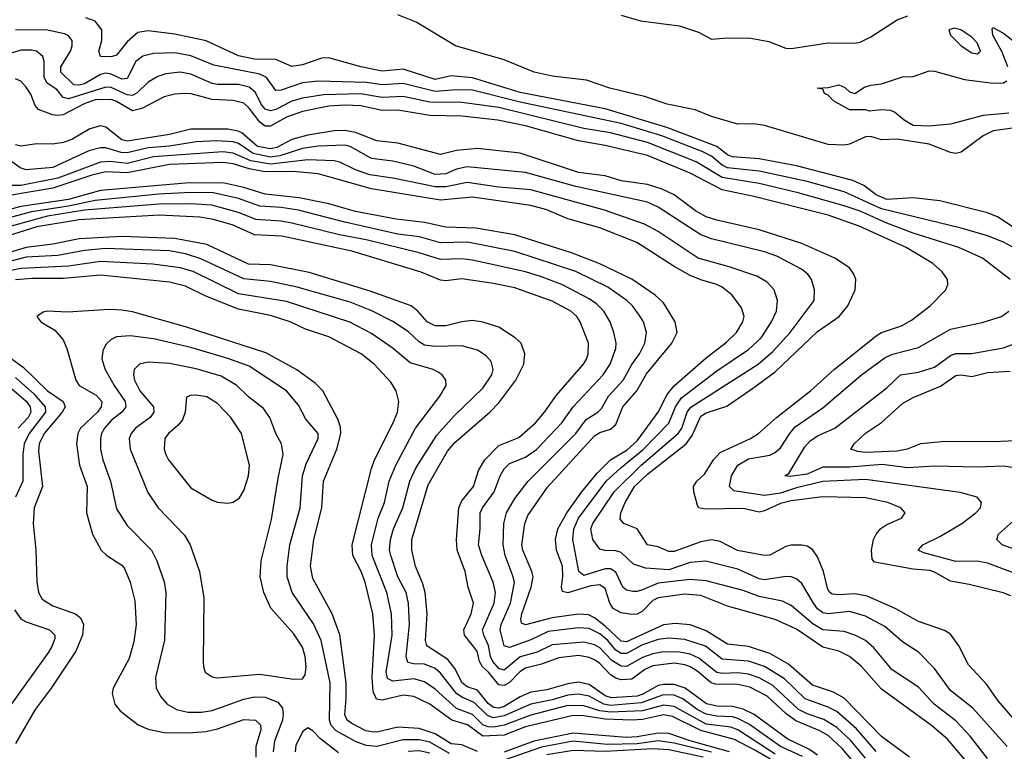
# Model space of a CAD drawing. Header units: inches. Extents: x 1305375 to 1407406, y 744550 to 841633.
# Tile 392 of 509: x 1374226 to 1377933, y 816072 to 818828. Entities that reach past the tile are written whole.
import ezdxf

# ---------------------------------------------------------------- set-up
doc = ezdxf.new("R2010")
doc.units = ezdxf.units.IN
doc.header["$MEASUREMENT"] = 0
doc.layers.add('B3871', color=7, linetype='Continuous')

msp = doc.modelspace()

# ---------------------------------------------------------------- linework, layer by layer
at = {"layer": 'B3871', "color": 5}
for points, elevation in [([(1378049.7, 817989.7), (1377910, 818084.4), (1377870, 818100.7), (1377690, 818146.1), (1377590, 818156.7), (1377490, 818151.2), (1377450, 818167.8), (1377403.8, 818203.8), (1377362.9, 818222.9), (1377150, 818278), (1377010, 818304), (1376910, 818311.1), (1376890, 818318.9), (1376849.9, 818350), (1376662.6, 818422.6), (1376430, 818492.3), (1376110, 818553.7), (1375930, 818608.6), (1375850, 818616.2), (1375790, 818602.5), (1375670, 818642.3), (1375590, 818633.8), (1375509.6, 818650), (1375390, 818684.4), (1375363.3, 818683.3), (1375290, 818657.7), (1375250, 818652), (1375190, 818678.7), (1375110, 818679.8), (1375050, 818692.1), (1374927.8, 818747.8), (1374810, 818773), (1374710, 818785.5), (1374670, 818779.5), (1374630, 818745), (1374590, 818694.5), (1374570, 818687.8), (1374529.9, 818689.9), (1374524.1, 818710), (1374535.4, 818750), (1374534.7, 818790), (1374510, 818823), (1374475.4, 818835.4)], 1120), ([(1378010, 818425.7), (1377891.1, 818408.9), (1377852.6, 818390), (1377770, 818329.2), (1377750, 818324.4), (1377730, 818327.7), (1377650, 818359.4), (1377530, 818377.5), (1377470, 818375.9), (1377430, 818388.5), (1377410, 818386.9), (1377350, 818359.4), (1377330, 818355.2), (1377270, 818358.1), (1377030, 818429.9), (1376990, 818435.7), (1376930, 818434.6), (1376830, 818463.7), (1376768.7, 818488.7), (1376663.1, 818510), (1376578.6, 818538.6), (1376448, 818570), (1376359.8, 818599.8), (1376230, 818615.4), (1376162.8, 818630), (1376050, 818676.6), (1375866.6, 818730), (1375718.1, 818818.1), (1375650, 818846.6)], 1080), ([(1376490, 818845.2), (1376563.3, 818823.3), (1376710, 818804.5), (1376781, 818781), (1376830, 818755.1), (1376890, 818759.6), (1376978.5, 818758.5), (1377046.3, 818746.3), (1377110, 818720.9), (1377130, 818719), (1377270, 818741), (1377370, 818739.8), (1377390, 818743.6), (1377430, 818763), (1377530, 818826.9), (1377570, 818842.3)], 1080), ([(1377946.2, 818650), (1377925.2, 818705.2), (1377889.3, 818770), (1377886.6, 818793.4), (1377890, 818798.8), (1377930, 818777.4), (1378045.9, 818685.9)], 1060), ([(1377967.1, 817970), (1377930, 817990.7), (1377870, 818013.5), (1377770, 818042.5), (1377470, 818115.3), (1377330, 818179.4), (1377190, 818218.3), (1377010, 818257.2), (1376890, 818270.4), (1376870, 818280.5), (1376830, 818313.9), (1376797.3, 818330), (1376643.8, 818390), (1376490, 818436.6), (1376110, 818517.4), (1375930, 818562.4), (1375870, 818563.8), (1375790, 818557.5), (1375670, 818587.5), (1375590, 818582.4), (1375530, 818592.1), (1375350, 818596.9), (1375290, 818589.9), (1375210, 818562.1), (1375190, 818561.8), (1375155.3, 818610), (1375130, 818622.5), (1374957.3, 818657.3), (1374870, 818691.9), (1374810, 818702.9), (1374730, 818700.7), (1374689, 818691), (1374663.6, 818670), (1374630, 818606.5), (1374610, 818604), (1374570, 818622.3), (1374550, 818626.4), (1374530, 818621.7), (1374470, 818586.4), (1374450, 818581.1), (1374430, 818582.8), (1374380.8, 818630), (1374380.5, 818650), (1374416.6, 818710), (1374423.6, 818730), (1374423.7, 818750), (1374408.4, 818768.4), (1374394.9, 818774.9), (1374330, 818789.2), (1374210, 818789.9)], 1140), ([(1377955.1, 817850), (1377850.3, 817930.3), (1377761.5, 817970), (1377590, 818024.1), (1377490, 818061.8), (1377390, 818107.2), (1377330, 818127.5), (1377156.1, 818176.1), (1377010, 818211.1), (1376870, 818234.1), (1376773.1, 818293.1), (1376590, 818365.1), (1376450, 818401.6), (1376350, 818417.9), (1376030, 818497.3), (1375890, 818515.8), (1375770, 818517.1), (1375670, 818538.8), (1375590, 818534.6), (1375509.1, 818549.1), (1375370, 818545), (1375290, 818532.9), (1375250, 818520.8), (1375190, 818489.9), (1375170, 818484.6), (1375150, 818491.5), (1375135.2, 818510), (1375113.2, 818553.2), (1375090, 818573.4), (1375050, 818584.4), (1374970, 818583.5), (1374950, 818587.1), (1374870, 818623.4), (1374830, 818629.9), (1374776.1, 818623.9), (1374746, 818614), (1374710, 818592.9), (1374667.9, 818552.1), (1374650, 818542.6), (1374630, 818544.5), (1374570, 818572.3), (1374550, 818574), (1374409.9, 818529.9), (1374390, 818534.7), (1374365.1, 818565.1), (1374328.9, 818588.9), (1374318.1, 818610), (1374318.2, 818670), (1374313.3, 818690), (1374289.5, 818709.5), (1374270, 818713.8), (1374230, 818712.8), (1374150, 818688.7)], 1160), ([(1377950, 818476.2), (1377853.1, 818466.9), (1377730, 818434.5), (1377650, 818426.4), (1377590, 818429), (1377555.8, 818450), (1377519.9, 818479.9), (1377505.7, 818485.7), (1377470, 818488.2), (1377424.1, 818484.1), (1377411.1, 818488.9), (1377350, 818489), (1377290, 818522.7), (1377270, 818543.7), (1377255.3, 818550), (1377250, 818566), (1377228, 818570), (1377270, 818573), (1377310, 818583.1), (1377332.9, 818572.9), (1377350, 818556.3), (1377370, 818550.5), (1377406.3, 818573.7), (1377430, 818582), (1377470, 818586.7), (1377550, 818613.4), (1377590, 818614), (1377650, 818635.3), (1377670, 818634.6), (1377783.4, 818603.4), (1377890, 818588.7), (1377929.9, 818590.1), (1377941.7, 818598.3)], 1060), ([(1377957.5, 816657.5), (1377928.8, 816668.8), (1377801, 816701), (1377730, 816713.7), (1377670, 816747.7), (1377652.8, 816752.8), (1377590, 816758.1), (1377444.3, 816784.3), (1377435.8, 816795.9), (1377432.3, 816830), (1377440.4, 816870), (1377450.5, 816890), (1377468.5, 816911.5), (1377490, 816926.4), (1377545.6, 816950), (1377559.7, 816970), (1377543, 816990), (1377494.7, 817010), (1377410, 817027.5), (1377250, 817030.8), (1377130, 817016.4), (1377090, 817005.4), (1377030, 816977.8), (1377010, 816973), (1376950, 816987.1), (1376804.7, 816984.7), (1376783.1, 816990), (1376777.8, 816997.8), (1376764, 817050), (1376763.1, 817070), (1376775.5, 817090), (1376804.2, 817115.8), (1376838, 817170), (1376862.7, 817197.3), (1376977, 817250), (1377007.7, 817270), (1377075.6, 817330), (1377202.8, 817430), (1377291.7, 817510), (1377450, 817636.9), (1377470, 817649.6), (1377545.1, 817674.9), (1377583.3, 817696.7), (1377653.8, 817750), (1377712.9, 817810), (1377720.3, 817830), (1377718.4, 817850), (1377698.5, 817878.5), (1377664.1, 817910), (1377563.2, 817970), (1377386.6, 818050), (1377270, 818092.4), (1376990, 818162.3), (1376870, 818187.2), (1376750, 818250.5), (1376590, 818316.3), (1376430, 818353.7), (1376330, 818371.5), (1376130, 818428.4), (1376025.4, 818450), (1375890, 818464.8), (1375770, 818467.3), (1375650, 818487), (1375590, 818485.9), (1375510, 818504), (1375450, 818505.8), (1375390, 818502.5), (1375290, 818482.6), (1375230, 818460.5), (1375170, 818427.5), (1375150, 818427.1), (1375130, 818442.1), (1375090, 818494.9), (1375070, 818513.1), (1375030, 818523.6), (1374950, 818526.9), (1374871.6, 818548.4), (1374850, 818550.3), (1374810, 818547.6), (1374770, 818537.9), (1374686.2, 818493.8), (1374650, 818485.1), (1374590, 818520.4), (1374570, 818527.2), (1374510, 818526), (1374468.9, 818511.1), (1374390, 818469.7), (1374367.7, 818467.7), (1374348.7, 818470), (1374296.3, 818490), (1374284.4, 818504.4), (1374267.3, 818547.3), (1374250, 818574.2), (1374230, 818596.5), (1374210, 818605.9)], 1180), ([(1377989.9, 816170), (1377910, 816262.5), (1377865.4, 816325.4), (1377797.7, 816397.7), (1377762, 816470), (1377730, 816513), (1377708, 816528), (1377610, 816561.2), (1377521.5, 816610), (1377416.4, 816656.4), (1377370, 816665.7), (1377310, 816661.5), (1377284.8, 816664.8), (1377273.4, 816673.4), (1377266.6, 816686.6), (1377252.6, 816750), (1377230, 816805.1), (1377210, 816832.5), (1377190, 816844.5), (1377170, 816849.1), (1377130, 816848.5), (1377110, 816843.4), (1377050, 816811.1), (1377030, 816809.9), (1376928.6, 816828.6), (1376862.4, 816862.4), (1376830, 816869.2), (1376790, 816861.7), (1376690, 816825.1), (1376670, 816824.5), (1376630, 816842.6), (1376590, 816849.9), (1376550.6, 816910.6), (1376500.5, 816930), (1376487, 816947), (1376488.9, 816970), (1376504.9, 817010), (1376540.6, 817070), (1376590, 817115.7), (1376734.8, 817230), (1376757.9, 817262.1), (1376790, 817334.1), (1376810, 817347.1), (1376887.6, 817372.4), (1376990, 817442.2), (1377070, 817501.3), (1377230, 817653.5), (1377311.6, 817710), (1377343.8, 817750), (1377371.4, 817810), (1377373.8, 817850), (1377366.6, 817870), (1377350, 817892.8), (1377294.6, 817930), (1377170, 817985.3), (1377010, 818036.5), (1376850, 818072.4), (1376810, 818085.4), (1376770, 818108.7), (1376690, 818168.8), (1376644.8, 818190), (1376590, 818206.9), (1376490, 818221.4), (1376430, 818239.6), (1376330, 818252.8), (1376110, 818325.4), (1375950, 818342.6), (1375870, 818335.5), (1375810, 818319.9), (1375650, 818362.8), (1375570, 818371.2), (1375490, 818403.7), (1375450, 818410.7), (1375410, 818409.4), (1375310, 818392.8), (1375250, 818376.7), (1375193.3, 818346.7), (1375170, 818341.5), (1375121.4, 818350), (1375061.6, 818401.6), (1375048.5, 818408.5), (1375010, 818415.1), (1374870, 818416.3), (1374790, 818396.2), (1374630, 818370.7), (1374610, 818375.6), (1374550, 818422.8), (1374530, 818428.6), (1374490, 818416.6), (1374422.6, 818377.4), (1374390, 818365.9), (1374350, 818358.7), (1374290, 818360.1), (1374230, 818352.1), (1374210, 818356.7)], 1220), ([(1377943.6, 816090), (1377814.8, 816234.8), (1377730, 816301.2), (1377670, 816384), (1377610, 816445.8), (1377550, 816484.1), (1377482.8, 816542.8), (1377410, 816581.2), (1377350, 816598.8), (1377270, 816590.3), (1377250, 816594.4), (1377230, 816609.1), (1377214.3, 816630), (1377170, 816704.7), (1377150, 816722), (1377130, 816729.9), (1377110, 816731.3), (1377030, 816717.9), (1377010, 816721.6), (1376930, 816757.8), (1376808.7, 816788.7), (1376750, 816783.6), (1376670, 816755.9), (1376582.1, 816762.1), (1376536.7, 816776.7), (1376490, 816820.9), (1376470, 816827.4), (1376428.2, 816828.2), (1376410, 816833.4), (1376383.8, 816870), (1376376, 816910), (1376384.1, 816930), (1376463.7, 817050), (1376565.9, 817150), (1376705.4, 817270), (1376718.9, 817290), (1376739, 817350), (1376752, 817368), (1377005.6, 817530), (1377061.7, 817578.3), (1377127, 817650), (1377216.8, 817770), (1377218.1, 817810), (1377206.3, 817850), (1377193, 817870), (1377168.7, 817888.7), (1377076.8, 817936.8), (1377030, 817953.1), (1376830, 818002.9), (1376790, 818018), (1376630, 818121.8), (1376590, 818141.3), (1376319.6, 818199.6), (1376130, 818251.9), (1375910, 818273.4), (1375870, 818265.2), (1375830, 818247.1), (1375790, 818244.6), (1375710, 818276), (1375630, 818294.9), (1375550, 818304.9), (1375470.5, 818350), (1375450, 818355.8), (1375350, 818351.2), (1375290, 818343.2), (1375204.8, 818315.2), (1375170, 818310.6), (1375104.5, 818324.5), (1375050, 818361.4), (1375030, 818368.2), (1374968.3, 818371.7), (1374890, 818368.1), (1374790, 818351.6), (1374710, 818345.5), (1374630, 818326), (1374607.8, 818327.8), (1374550, 818344.9), (1374530, 818345.8), (1374486.2, 818333.8), (1374350, 818271.9), (1374250, 818263), (1374228, 818270), (1374150, 818325.8)], 1240), ([(1377870, 816045.2), (1377804.8, 816130), (1377750, 816187.3), (1377668.8, 816250), (1377610, 816313.8), (1377510, 816379.3), (1377441.8, 816461.8), (1377410, 816489.4), (1377370, 816509.9), (1377330, 816523.4), (1377250, 816529.9), (1377212, 816552), (1377130, 816621.9), (1377098.1, 816638.1), (1377010, 816655.5), (1376950, 816677.7), (1376810, 816714.3), (1376750, 816719.1), (1376630, 816706.1), (1376570, 816680.5), (1376550, 816673.9), (1376534.7, 816674.7), (1376510, 816679.1), (1376496.3, 816690), (1376470, 816747), (1376450, 816759.1), (1376430, 816759.3), (1376350, 816734.7), (1376331.5, 816750), (1376308.9, 816870), (1376312, 816910), (1376329.4, 816950), (1376433.9, 817090), (1376490, 817141.8), (1376572.3, 817207.7), (1376670, 817308.4), (1376694.7, 817370), (1376716.8, 817403.2), (1376850, 817505.8), (1376970, 817585.9), (1377016.9, 817630), (1377055.9, 817690), (1377074.5, 817730), (1377078.3, 817770), (1377065.7, 817810), (1377039.9, 817839.9), (1377001.6, 817861.6), (1376897.4, 817897.4), (1376780.7, 817930), (1376629.9, 818030), (1376577.8, 818057.8), (1376427.4, 818110), (1376150, 818186.7), (1376030, 818197.1), (1375910, 818214.7), (1375830, 818198.2), (1375790, 818198.7), (1375630, 818231.2), (1375543.7, 818243.7), (1375490, 818261.9), (1375431.5, 818291.5), (1375410, 818296.2), (1375310, 818299.6), (1375170, 818283.6), (1375096, 818296), (1375030, 818325.3), (1374990, 818330.4), (1374730, 818310.9), (1374630, 818287), (1374566.7, 818293.3), (1374530, 818291.2), (1374370, 818231.4), (1374230, 818204), (1374183.6, 818203.6)], 1260), ([(1377809.9, 816010), (1377718.3, 816118.3), (1377658.1, 816170), (1377470, 816306.5), (1377393.3, 816393.3), (1377350, 816428.9), (1377310, 816449.5), (1377250, 816464.7), (1377150, 816532.3), (1377070, 816568.5), (1376890, 816618.6), (1376790, 816659.5), (1376730, 816663.7), (1376630, 816650.8), (1376610, 816640.9), (1376570, 816600.3), (1376550, 816588.4), (1376530, 816587.4), (1376490, 816593.7), (1376460.3, 816610), (1376447.4, 816630), (1376430, 816685.9), (1376410, 816699.6), (1376376.1, 816696.1), (1376290, 816669), (1376270, 816674.5), (1376265.7, 816690), (1376270.8, 816730.8), (1376269.4, 816769.4), (1376247.4, 816830), (1376242.6, 816870), (1376251.5, 816910), (1376285.7, 816970), (1376342.2, 817050), (1376399.6, 817120.4), (1376450, 817170.4), (1376512.7, 817207.3), (1376550, 817241.6), (1376629.3, 817350), (1376663.5, 817416.5), (1376690, 817449.3), (1376810, 817554.8), (1376887.2, 817612.8), (1376924.5, 817650), (1376948.7, 817690), (1376953.7, 817710), (1376943.3, 817743.3), (1376908.3, 817790), (1376870, 817820.4), (1376850, 817831.2), (1376790, 817847.7), (1376750, 817864.2), (1376690, 817897.9), (1376549.2, 817989.2), (1376410, 818044.3), (1376290, 818077.5), (1376210, 818111.5), (1376150, 818128.4), (1375930, 818159.7), (1375810, 818148.3), (1375550, 818190.7), (1375350, 818247.2), (1375255.8, 818255.8), (1375150, 818255.4), (1375090, 818265.7), (1375030, 818285.3), (1374990, 818290.4), (1374790, 818282.2), (1374630, 818251.2), (1374550, 818255.1), (1374497.4, 818242.6), (1374350, 818192.9), (1374089.7, 818149.7)], 1280), ([(1377575.4, 816050), (1377470, 816127.5), (1377330, 816272.6), (1377290, 816295.1), (1377210, 816322), (1377120.6, 816400.6), (1377050, 816441), (1376970, 816467.6), (1376890, 816475.6), (1376810, 816526.6), (1376750, 816548.4), (1376693.2, 816553.2), (1376650, 816548.2), (1376510, 816484.3), (1376490, 816487.5), (1376430, 816543.1), (1376390, 816575.2), (1376366.7, 816586.7), (1376330, 816588.4), (1376230, 816574.5), (1376130, 816548.4), (1376115.6, 816555.6), (1376111.9, 816570), (1376115.8, 816590), (1376151.4, 816690), (1376158.4, 816730), (1376154.5, 816750), (1376119.8, 816830), (1376116.7, 816850), (1376127, 816930), (1376139.1, 816960.9), (1376212.3, 817067.7), (1376390, 817260.1), (1376410, 817273.3), (1376450, 817285.3), (1376470, 817303.3), (1376496.5, 817370), (1376549.2, 817430), (1376585.4, 817494.6), (1376681.3, 817610), (1376701.3, 817650), (1376694.2, 817690), (1376650, 817761.6), (1376618.6, 817790), (1376530, 817850.3), (1376410, 817908.2), (1376303.7, 817950), (1376090, 818017.1), (1375943.3, 818043.3), (1375830, 818046.1), (1375750, 818064.3), (1375643.7, 818076.3), (1375490, 818106), (1375390, 818134.9), (1375277.6, 818157.6), (1375150, 818171.4), (1375070, 818196.3), (1374990, 818214.1), (1374850, 818212.1), (1374530, 818184.7), (1374410, 818150.7), (1374230, 818124.5), (1374030, 818070.7)], 1320), ([(1377450, 816072.2), (1377376.6, 816156.6), (1377301.8, 816221.8), (1377270, 816239.2), (1377183.1, 816270), (1377105.7, 816345.7), (1377030, 816392.2), (1376970, 816412.3), (1376870, 816419.6), (1376807.8, 816467.8), (1376730, 816493.3), (1376670, 816498.3), (1376630, 816492.9), (1376570, 816472.8), (1376510, 816440.8), (1376490, 816440.6), (1376470, 816452.9), (1376440.5, 816490), (1376410, 816515.1), (1376370, 816534.5), (1376330, 816537.1), (1376215.8, 816524.2), (1376150, 816492.6), (1376070, 816463.5), (1376049.7, 816469.7), (1376034.5, 816530), (1376038.4, 816550), (1376073.1, 816630), (1376088.4, 816708.4), (1376084.2, 816730), (1376053.8, 816810), (1376045.6, 816850), (1376049, 816930), (1376058.2, 816970), (1376090, 817024.4), (1376139.9, 817090), (1376319.7, 817270), (1376358.4, 817321.6), (1376402.7, 817350), (1376416.3, 817363.7), (1376442.8, 817410), (1376497.5, 817470), (1376530.7, 817529.3), (1376559.7, 817570), (1376579.6, 817610), (1376586.2, 817650), (1376574.2, 817690), (1376561.7, 817710), (1376532.5, 817750), (1376511.2, 817770), (1376440.4, 817820.4), (1376319.3, 817879.3), (1376090, 817954.8), (1375912, 817990), (1375810, 817987.9), (1375730.4, 818010.4), (1375650, 818020.8), (1375450, 818065.1), (1375276, 818110), (1375210, 818120.2), (1375130, 818125.8), (1375050, 818154), (1374955.3, 818175.3), (1374870, 818177), (1374750, 818170.6), (1374510, 818147.4), (1374410, 818125.9), (1374270, 818104.1), (1374053.2, 818046.8)], 1340), ([(1377410, 816046.4), (1377354, 816114), (1377302.4, 816162.4), (1377252.7, 816192.7), (1377190, 816214), (1377157.7, 816230), (1377060.8, 816320.8), (1377010, 816348.7), (1376970, 816362.8), (1376930, 816368.3), (1376870, 816365.2), (1376850, 816369.2), (1376783.1, 816423.1), (1376750, 816438), (1376710, 816446), (1376650, 816446.5), (1376610, 816439.3), (1376570, 816426.2), (1376510, 816392.2), (1376490, 816392.7), (1376454.7, 816414.7), (1376410, 816461.5), (1376390, 816473.3), (1376350, 816484), (1376230, 816473.8), (1376174, 816446), (1376110, 816428.3), (1376050, 816377.9), (1376030, 816383.9), (1376007.3, 816410), (1375998.9, 816430), (1375991.3, 816471.3), (1375973, 816510), (1375968.8, 816530), (1376011.8, 816630), (1376016.7, 816670), (1376008.5, 816710), (1375965.4, 816810), (1375953.5, 816850), (1375959.7, 816910), (1375959.7, 816970), (1375968.4, 816990), (1376012.1, 817050), (1376034.3, 817110), (1376050, 817135.9), (1376070, 817156.1), (1376130, 817179.9), (1376171.1, 817208.9), (1376266.7, 817310), (1376309.7, 817370.3), (1376422.9, 817490), (1376449, 817530), (1376470.4, 817590), (1376471, 817610), (1376463, 817650), (1376448.7, 817690), (1376424.4, 817730), (1376397.4, 817757.4), (1376370, 817776.6), (1376268.8, 817828.8), (1376190, 817860.1), (1376130, 817878.3), (1375930, 817922.5), (1375890, 817926.7), (1375810, 817924.6), (1375730, 817949.3), (1375530, 817999.3), (1375430, 818018.1), (1375250, 818061.6), (1375210, 818069.1), (1375115.1, 818075.1), (1375050, 818101.8), (1374949.3, 818129.3), (1374870, 818134.1), (1374750, 818133.1), (1374470.3, 818110.3), (1374330, 818088.5), (1374096.5, 818023.5)], 1360), ([(1377377.8, 816017.8), (1377322.7, 816082.7), (1377270, 816131.9), (1377238.5, 816150), (1377147.6, 816187.6), (1377110, 816214.6), (1377040.4, 816280.5), (1376974.2, 816314.2), (1376930, 816323.6), (1376844.8, 816324.8), (1376829.6, 816330), (1376775.4, 816375.4), (1376750.4, 816390.4), (1376730, 816398.6), (1376690, 816404.5), (1376610, 816394.3), (1376579.2, 816380.8), (1376530, 816344.1), (1376490, 816342), (1376470, 816347.4), (1376450, 816359.8), (1376410, 816402.6), (1376390, 816417.3), (1376370, 816426.2), (1376330, 816432.8), (1376255.2, 816424.8), (1376190, 816400.2), (1376130, 816385.7), (1376108.2, 816371.8), (1376070, 816331.3), (1376050, 816320.3), (1376030, 816322.3), (1375991, 816371), (1375967.6, 816390), (1375957.2, 816410), (1375948.6, 816450), (1375901, 816510), (1375898, 816530), (1375925.5, 816590), (1375933.9, 816630), (1375913.7, 816690), (1375902.6, 816750), (1375872.3, 816830), (1375870.3, 816870), (1375879.1, 816990), (1375890, 817015.7), (1375933.8, 817070), (1375953.2, 817130), (1375976.7, 817170), (1376030, 817224.5), (1376105.6, 817254.4), (1376167.7, 817310), (1376202.2, 817350), (1376246.5, 817413.5), (1376348.7, 817530), (1376360.2, 817550), (1376366.5, 817570), (1376367, 817610), (1376336.5, 817690), (1376323, 817710), (1376300.9, 817730), (1376230, 817768.2), (1376090, 817817.9), (1376010, 817834.7), (1375890, 817851.9), (1375830, 817845), (1375810, 817847.2), (1375737.5, 817877.5), (1375476.7, 817956.7), (1375212.2, 818012.2), (1375110, 818018.2), (1375030, 818054.7), (1374955.4, 818075.4), (1374903.7, 818083.7), (1374751.5, 818091.5), (1374450, 818074.6), (1374290, 818047.4), (1374110, 817991.4)], 1380), ([(1377230, 816058.4), (1377198.9, 816078.9), (1377117.8, 816117.8), (1376990.4, 816210.4), (1376950, 816230.6), (1376910, 816241.3), (1376850, 816242.5), (1376811.4, 816251.4), (1376730.7, 816310.7), (1376690, 816323.6), (1376650, 816324.3), (1376630, 816320), (1376572.3, 816287.7), (1376550, 816280.4), (1376453.8, 816273.8), (1376430, 816281.6), (1376370, 816324.5), (1376330, 816332.6), (1376290, 816326.9), (1376210, 816304.2), (1376150, 816294.8), (1376110, 816277), (1376050, 816241.1), (1376030, 816234.7), (1376010, 816237.5), (1375990, 816252.7), (1375950, 816302.1), (1375910, 816315.6), (1375892.2, 816330), (1375864.3, 816384.3), (1375837.7, 816417.7), (1375759.1, 816470), (1375753.8, 816490), (1375759.6, 816590), (1375752.4, 816670), (1375743.7, 816703.7), (1375716, 816770), (1375702, 816830), (1375701.7, 816870), (1375763.4, 817076.6), (1375836.7, 817203.3), (1375863.9, 817236.1), (1375995.4, 817350), (1376030, 817385.1), (1376093.9, 817470), (1376124, 817530), (1376128.2, 817570), (1376113.8, 817610), (1376091.8, 817630), (1376029.5, 817669.5), (1375970, 817688.4), (1375930, 817694.4), (1375890, 817690.3), (1375830, 817674.7), (1375790, 817674.9), (1375760.5, 817690), (1375725.2, 817730), (1375699.5, 817750), (1375545.9, 817805.9), (1375316.2, 817876.2), (1375170, 817904.5), (1375086.9, 817906.9), (1374930, 817981.1), (1374810, 818004), (1374610, 818010.8), (1374450, 818002.9), (1374350, 817982), (1374250, 817970.4), (1374110, 817928.7)], 1420), ([(1377172.5, 816052.5), (1377090, 816090), (1376973.5, 816173.5), (1376930, 816196.2), (1376910, 816202), (1376850, 816204.2), (1376810, 816211.9), (1376776, 816230), (1376722.6, 816270), (1376690, 816283.6), (1376650, 816285.1), (1376565.6, 816254.4), (1376450, 816245.2), (1376425.5, 816250), (1376370, 816279.6), (1376330, 816287.3), (1376290, 816283.3), (1376230, 816265.8), (1376150, 816250.2), (1376050, 816205.4), (1376010, 816198.5), (1375987, 816207), (1375936.5, 816256.5), (1375890, 816275.8), (1375870.4, 816290.4), (1375810, 816366.6), (1375790, 816384.1), (1375750, 816400.4), (1375710, 816401.4), (1375687.2, 816407.2), (1375680.5, 816430), (1375693.7, 816550), (1375689, 816629), (1375680.5, 816670), (1375649.6, 816730), (1375623.5, 816810), (1375618.5, 816830), (1375621.5, 816870), (1375633.3, 816910), (1375668.8, 816990), (1375694.7, 817090), (1375718.1, 817141.9), (1375796.4, 817263.6), (1375862.9, 817337.1), (1375970, 817440.5), (1376003.2, 817490), (1376008.3, 817510), (1376000.6, 817540.6), (1375981.9, 817561.9), (1375950, 817582.7), (1375890, 817599.4), (1375790, 817597), (1375750, 817602.4), (1375730, 817614.9), (1375690, 817652.1), (1375631.2, 817691.2), (1375551.5, 817731.5), (1375470, 817763.9), (1375270, 817820.9), (1375170, 817841.9), (1375070, 817851.4), (1374907.9, 817927.9), (1374850, 817946.1), (1374790, 817956.9), (1374550, 817965.8), (1374470, 817958.8), (1374370, 817939.8), (1374250, 817933.7), (1374110, 817897.1)], 1440), ([(1377070, 816061.7), (1376930, 816153.8), (1376903, 816163), (1376810, 816175.1), (1376690, 816241.6), (1376650, 816246.7), (1376570, 816224.4), (1376450, 816219.4), (1376410, 816225.3), (1376350, 816244.1), (1376290, 816244.3), (1376150, 816208.2), (1376050, 816170.7), (1376010, 816163.2), (1375990, 816164.4), (1375970, 816172.3), (1375930, 816211.5), (1375870, 816233.5), (1375790, 816306.2), (1375750, 816334.1), (1375710, 816345.7), (1375630, 816336.1), (1375610, 816346.2), (1375605.3, 816370), (1375628, 816510), (1375625.4, 816590), (1375607.7, 816670), (1375552.7, 816810), (1375549.9, 816850), (1375575.1, 816950), (1375599.7, 817010), (1375616.9, 817090), (1375641.8, 817150), (1375716.4, 817290), (1375807.8, 817410), (1375831.8, 817450), (1375830.6, 817470.6), (1375816.4, 817490), (1375800.8, 817500.8), (1375783, 817510), (1375696, 817536), (1375631.3, 817590), (1375550, 817646.3), (1375469.3, 817689.3), (1375230, 817766.1), (1375050, 817795.2), (1374879.3, 817879.3), (1374830, 817893), (1374727.1, 817907.1), (1374530, 817917), (1374410, 817900.3), (1374230, 817891.2), (1374050, 817854)], 1460), ([(1377170, 815972.5), (1376995.9, 816075.9), (1376917.1, 816117.1), (1376790, 816151.2), (1376683.9, 816203.9), (1376650, 816209.1), (1376570, 816191.8), (1376530, 816189.3), (1376430, 816193.1), (1376350, 816206.1), (1376310, 816206.7), (1376130, 816164.8), (1376050, 816133.1), (1375970, 816129.1), (1375911.5, 816171.5), (1375852.4, 816190), (1375770, 816250.3), (1375710, 816279.1), (1375670, 816283.9), (1375590, 816265), (1375568.6, 816268.6), (1375557.2, 816297.2), (1375552.2, 816350), (1375561.4, 816510), (1375554.9, 816590), (1375526.6, 816710), (1375511.4, 816750), (1375479.9, 816810), (1375477.1, 816850), (1375550, 817137.7), (1375561.7, 817170), (1375632.3, 817310), (1375648.1, 817350), (1375653.6, 817390), (1375643.4, 817430), (1375622.8, 817462.8), (1375560.2, 817530), (1375511.5, 817570), (1375390, 817633.9), (1375302.1, 817662.1), (1375244.5, 817690), (1375170, 817713.7), (1375050, 817738.3), (1374927.1, 817787.1), (1374850, 817823.9), (1374790, 817839), (1374530, 817865.8), (1374390, 817853.8), (1374273.6, 817853.6), (1374210, 817848.7)], 1480), ([(1375950, 816071.1), (1375890, 816097.1), (1375850, 816100.8), (1375790, 816137.8), (1375730, 816158.6), (1375650, 816163.2), (1375570, 816144.9), (1375550, 816145.1), (1375529.2, 816150), (1375476.6, 816176.6), (1375458.9, 816190), (1375449.9, 816210), (1375455.4, 816270), (1375454.5, 816330), (1375431.1, 816511.1), (1375402.5, 816590), (1375330, 816723.5), (1375320.1, 816770), (1375333.7, 816870), (1375362.9, 816990), (1375369.5, 817090), (1375419.3, 817210), (1375435, 817270), (1375433.1, 817293.1), (1375423, 817323), (1375366.5, 817430), (1375338.7, 817458.7), (1375269.6, 817509.6), (1375153, 817573), (1374850, 817671.3), (1374650, 817727.1), (1374610, 817734.1), (1374564.1, 817735.9), (1374405.8, 817725.8), (1374330, 817729.7), (1374314.1, 817725.9), (1374290.5, 817710), (1374306, 817690), (1374358, 817658), (1374390, 817621.7), (1374403.7, 817590), (1374436.6, 817470), (1374450.2, 817450), (1374513.8, 817413.8), (1374534.6, 817390), (1374532.9, 817370), (1374518.5, 817350), (1374455.3, 817290), (1374445.2, 817270), (1374440.1, 817230), (1374451, 817150), (1374479.7, 817070), (1374477.7, 816970), (1374500.5, 816890), (1374532.9, 816830), (1374553.6, 816810), (1374610, 816773.2), (1374620.3, 816760.3), (1374641.9, 816710), (1374659.4, 816639.4), (1374664.4, 816550), (1374655.4, 816484.6), (1374637.7, 816422.3), (1374577.8, 816310), (1374574.3, 816290), (1374583.5, 816250), (1374604.4, 816224.4), (1374672.1, 816172.1), (1374710, 816155.6), (1374770, 816143), (1374861.5, 816141.5), (1374926.5, 816146.5), (1374970, 816156.7), (1375070, 816192.4), (1375113.2, 816190), (1375132.1, 816172.1), (1375133.1, 816153.1), (1375114.8, 816090), (1375114.5, 816050)], 1520), ([(1378007.9, 816730), (1377870, 816780.7), (1377830, 816789), (1377750, 816787.9), (1377630, 816820.2), (1377608.3, 816830), (1377625.7, 816850), (1377690, 816881), (1377773.3, 816930), (1377826, 816970), (1377842.6, 816990), (1377846.6, 817010), (1377830, 817029.6), (1377766.6, 817046.6), (1377410, 817096.1), (1377250, 817088.3), (1377150, 817064.7), (1377090, 817045.2), (1377030, 817036.3), (1376913.9, 817053.9), (1376898.2, 817070), (1376905.9, 817110), (1376930, 817150.1), (1376970, 817173.7), (1377050, 817187.7), (1377070, 817198.4), (1377090, 817215.3), (1377124.9, 817270), (1377145.9, 817294.1), (1377250, 817365.7), (1377394.7, 817490), (1377484.8, 817555.2), (1377511.6, 817568.4), (1377610, 817593.8), (1377730, 817662.1), (1377850, 817687), (1377921.6, 817710), (1377949.8, 817730)], 1160), ([(1374058.4, 817650), (1374239.2, 817519.2), (1374330.4, 817430.4), (1374388.9, 817390), (1374396.5, 817370), (1374385.8, 817350), (1374317.7, 817270), (1374299.1, 817230), (1374296.8, 817203.2), (1374311.6, 817070), (1374280.1, 816990), (1374276.8, 816930), (1374286.9, 816830), (1374290.6, 816710.6), (1374297.1, 816670), (1374310, 816646), (1374350, 816620.8), (1374435.5, 816590), (1374454.7, 816574.7), (1374465.7, 816550), (1374462.2, 816510), (1374436.8, 816450), (1374344.2, 816310), (1374283.8, 816230), (1374210, 816101.7)], 1480), ([(1375844, 816064), (1375770, 816106.2), (1375730, 816115.8), (1375670, 816115), (1375570, 816090.5), (1375530, 816094.3), (1375490, 816109.6), (1375417.5, 816150), (1375398.7, 816170), (1375391.7, 816190), (1375395.1, 816330), (1375361.3, 816490), (1375332.2, 816552.2), (1375251.4, 816670), (1375232.6, 816730), (1375233, 816770), (1375243.4, 816850), (1375281.3, 816990), (1375290.3, 817110), (1375304.5, 817155.5), (1375349.5, 817250), (1375349.4, 817270), (1375302.8, 817322.8), (1375275.9, 817375.9), (1375230.5, 817430), (1375090, 817523), (1375010, 817552.4), (1374870, 817593.2), (1374730, 817626.1), (1374642.2, 817637.8), (1374590, 817633), (1374570, 817623.7), (1374550, 817604.4), (1374538.9, 817581.1), (1374535.6, 817550), (1374547.5, 817510), (1374581.3, 817450), (1374623, 817390), (1374625.6, 817370), (1374610.1, 817350), (1374570, 817318.7), (1374544.9, 817290), (1374534, 817270), (1374530.1, 817250.1), (1374530.6, 817210), (1374538.8, 817170), (1374568.1, 817090), (1374590, 816985.2), (1374630, 816922.6), (1374721.7, 816830), (1374741.6, 816790), (1374770.1, 816710.1), (1374776.1, 816670), (1374771.5, 816491.5), (1374737.3, 816350), (1374740.2, 816310), (1374757.2, 816277.2), (1374781.3, 816250), (1374816.5, 816230), (1374859.2, 816219.2), (1374910, 816219.2), (1374950, 816225.7), (1375070, 816268.4), (1375110, 816277.6), (1375150, 816276), (1375197.8, 816257.8), (1375215.1, 816235.1), (1375218.2, 816210), (1375215.4, 816190), (1375185.4, 816110), (1375179.5, 816070)], 1540), ([(1378010, 817134.1), (1377930, 817146.8), (1377830, 817143), (1377670, 817146.9), (1377570, 817140.7), (1377472.5, 817152.5), (1377350, 817142.4), (1377250, 817142.1), (1377190, 817116.8), (1377127, 817107), (1377106.9, 817110), (1377121.1, 817118.9), (1377181.4, 817218.6), (1377200.1, 817239.9), (1377230, 817260.8), (1377294.1, 817290), (1377490, 817441.2), (1377542.2, 817490), (1377610, 817500.5), (1377670, 817519.5), (1377730, 817563.7), (1377750, 817571.2), (1377810, 817570.1), (1377930, 817591.7), (1377970, 817607)], 1140), ([(1377978.2, 817241.8), (1377890, 817237.4), (1377710, 817239.8), (1377617.1, 817230), (1377566.9, 817210), (1377530, 817202.6), (1377410, 817198.1), (1377381.3, 817201.3), (1377355.4, 817210), (1377367.1, 817230), (1377410, 817270.7), (1377470, 817311.3), (1377550, 817382.2), (1377590, 817404.6), (1377692.6, 817447.4), (1377750, 817488), (1377770, 817490.6), (1377810, 817484), (1377870, 817499.3), (1377955.4, 817504.6)], 1120), ([(1374210, 817480.9), (1374278.7, 817418.7), (1374322.1, 817370), (1374323.2, 817350), (1374261.6, 817270), (1374243.1, 817230), (1374237.6, 817190), (1374237.9, 817090), (1374209.7, 817030)], 1460), ([(1374185.9, 817445.9), (1374250, 817391.5), (1374265.3, 817370), (1374267.7, 817350), (1374257.6, 817330), (1374219.9, 817290)], 1440), ([(1378035.9, 816810), (1377924.8, 816850), (1377905, 816870), (1377911.4, 816890), (1378001.1, 816970)], 1140), ([(1374205.7, 816605.7), (1374230, 816571.3), (1374250, 816559.7), (1374337.7, 816530), (1374357.5, 816510), (1374357.5, 816497.5), (1374348.2, 816470), (1374333.8, 816446.2), (1374180.4, 816230)], 1460), ([(1375426.6, 816066.6), (1375358.8, 816118.8), (1375330, 816148.9), (1375310, 816161.1), (1375290, 816146), (1375265.4, 816094.6), (1375262.6, 816070)], 1560), ([(1376898.7, 816070), (1376750, 816111.4), (1376670, 816139.1), (1376630, 816141.1), (1376550, 816126.4), (1376510, 816124.5), (1376310, 816140.3), (1376161.2, 816110), (1376050, 816069.7)], 1520), ([(1376830, 816068.5), (1376690, 816103.4), (1376630, 816111.9), (1376550, 816100.8), (1376437.5, 816097.5), (1376310, 816110), (1376190, 816087.5), (1376050, 816038.4)], 1540), ([(1375770, 816065), (1375730, 816074), (1375688.9, 816071.1)], 1560), ([(1376799, 816050), (1376670, 816078.3), (1376610, 816081.7), (1376430, 816071.6), (1376310, 816074.9), (1376210, 816059.5)], 1560)]:
    msp.add_lwpolyline(points, dxfattribs=dict(at, elevation=elevation))
for points, elevation in [([(1377744.3, 818795.7), (1377723.8, 818790), (1377730.3, 818770), (1377770.2, 818730), (1377810, 818702.8), (1377830, 818698.9), (1377842.8, 818710), (1377830, 818740.7), (1377810, 818762.5), (1377769.4, 818790)], 1080), ([(1374710, 817537.6), (1374676.5, 817530), (1374657.1, 817510), (1374654.2, 817490), (1374658.2, 817470), (1374677.8, 817430), (1374729.5, 817370), (1374731.4, 817350), (1374717, 817330), (1374661.7, 817290), (1374645.4, 817270), (1374638.4, 817250), (1374642.2, 817210), (1374707.6, 817047.6), (1374746.5, 816990), (1374846.8, 816886.8), (1374867.7, 816850), (1374903, 816750), (1374919.3, 816650), (1374916.5, 816410), (1374917.3, 816390), (1374924.6, 816370), (1374950, 816352.6), (1374969.4, 816349.4), (1375130, 816363), (1375256.4, 816343.6), (1375290, 816344.9), (1375300.2, 816359.8), (1375304.3, 816390), (1375300.3, 816430), (1375290, 816464.5), (1375256.3, 816516.3), (1375171.2, 816611.2), (1375145.2, 816670), (1375131, 816730), (1375135.3, 816790), (1375174.3, 816945.7), (1375198.3, 817101.7), (1375218.1, 817190), (1375211.9, 817230), (1375190.5, 817270), (1375167.9, 817330), (1375143.3, 817363.2), (1375087.1, 817407.1), (1375043.7, 817450), (1374984.9, 817484.9), (1374890, 817512.8), (1374790, 817533.6)], 1560), ([(1374890, 817414.3), (1374867, 817413), (1374854.3, 817405.7), (1374849, 817350), (1374838.8, 817321.2), (1374820.7, 817299.3), (1374786.2, 817270), (1374772.6, 817250), (1374769.4, 817210.6), (1374775.9, 817190), (1374786.6, 817170), (1374870, 817064.2), (1374950, 817018.2), (1374970, 817011.3), (1375010, 817006.7), (1375030, 817010.3), (1375052.8, 817027.2), (1375070, 817054.9), (1375086.9, 817110), (1375090.6, 817150), (1375060.9, 817270), (1375020.8, 817330), (1374970, 817382.3), (1374930, 817407)], 1580)]:
    msp.add_lwpolyline(points, close=True, dxfattribs=dict(at, elevation=elevation))

doc.saveas('drawing.dxf')
